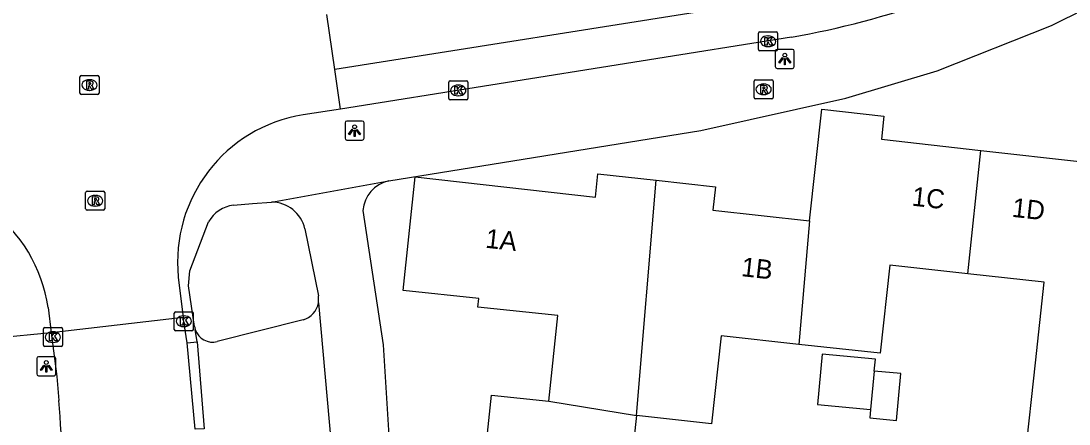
# Model space of a CAD drawing. Extents: x 162026 to 163499, y 387297 to 388169.
# Drawn here: x 162820.9 to 162875.9, y 387574.7 to 387595.8 of the extents above; entities that cross this region are included whole.
import ezdxf

# ---------------------------------------------------------------- set-up
doc = ezdxf.new("R2010")
doc.units = 0
for name, color, linetype in [('IMGEO_Fietspad_gesloten', 7, 'Continuous'), ('IMGEO_Kolk', 7, 'Continuous'), ('IMGEO_Lichtpunt', 7, 'Continuous'), ('IMGEO_Pand', 7, 'Continuous'), ('IMGEO_Pand_nummerreeks', 7, 'Continuous'), ('IMGEO_Rijbaan_lokaal_gesloten', 7, 'Continuous'), ('IMGEO_Rijbaan_lokaal_open', 7, 'Continuous'), ('IMGEO_Rioolput', 7, 'Continuous'), ('IMGEO_Voetpad_open', 7, 'Continuous')]:
    doc.layers.add(name, color=color, linetype=linetype)

msp = doc.modelspace()

# ---------------------------------------------------------------- linework, layer by layer
at = {"layer": 'IMGEO_Fietspad_gesloten'}
msp.add_lwpolyline([(162861.322, 387594.961), (162837.673, 387591.19)], dxfattribs=at)
msp.add_arc((162853.051, 387641.485), 47.253, 280.0804, 298.6677, dxfattribs=at)
at = {"layer": 'IMGEO_Kolk'}
for p, q in [((162859.595, 387594.318), (162859.595, 387595.17)), ((162859.67, 387595.244), (162860.522, 387595.244)), ((162860.596, 387595.17), (162860.596, 387594.318)), ((162860.083, 387595.024), (162860.108, 387595.024)), ((162860.522, 387594.244), (162859.67, 387594.244)), ((162860.106, 387594.464), (162860.081, 387594.464)), ((162843.349, 387591.741), (162843.349, 387592.593)), ((162843.424, 387592.667), (162844.276, 387592.667)), ((162843.837, 387592.447), (162843.862, 387592.447)), ((162844.35, 387592.593), (162844.35, 387591.741)), ((162843.86, 387591.887), (162843.835, 387591.887)), ((162844.276, 387591.667), (162843.424, 387591.667)), ((162828.955, 387579.635), (162828.955, 387580.487)), ((162829.03, 387580.561), (162829.882, 387580.561)), ((162829.443, 387580.341), (162829.468, 387580.341)), ((162829.956, 387580.487), (162829.956, 387579.635)), ((162829.466, 387579.781), (162829.441, 387579.781)), ((162822.092, 387578.805), (162822.092, 387579.657)), ((162822.167, 387579.731), (162823.019, 387579.731)), ((162822.58, 387579.511), (162822.605, 387579.511)), ((162823.093, 387579.657), (162823.093, 387578.805)), ((162829.882, 387579.561), (162829.03, 387579.561)), ((162823.019, 387578.731), (162822.167, 387578.731)), ((162822.603, 387578.951), (162822.578, 387578.951))]:
    msp.add_line(p, q, dxfattribs=at)
for points in [[(162859.595, 387594.318), (162859.595, 387595.17)], [(162859.67, 387595.244), (162860.522, 387595.244)], [(162860.596, 387595.17), (162860.596, 387594.318)], [(162859.916, 387594.944), (162860.039, 387594.944), (162860.039, 387594.793), (162860.169, 387594.944), (162860.333, 387594.944), (162860.187, 387594.793), (162860.34, 387594.544), (162860.188, 387594.544), (162860.103, 387594.708), (162860.039, 387594.641), (162860.039, 387594.544), (162859.916, 387594.544), (162859.916, 387594.944)], [(162860.522, 387594.244), (162859.67, 387594.244)], [(162843.349, 387591.741), (162843.349, 387592.593)], [(162843.424, 387592.667), (162844.276, 387592.667)], [(162844.35, 387592.593), (162844.35, 387591.741)], [(162843.67, 387592.367), (162843.793, 387592.367), (162843.793, 387592.216), (162843.923, 387592.367), (162844.087, 387592.367), (162843.941, 387592.216), (162844.094, 387591.967), (162843.942, 387591.967), (162843.857, 387592.131), (162843.793, 387592.064), (162843.793, 387591.967), (162843.67, 387591.967), (162843.67, 387592.367)], [(162844.276, 387591.667), (162843.424, 387591.667)], [(162828.955, 387579.635), (162828.955, 387580.487)], [(162829.03, 387580.561), (162829.882, 387580.561)], [(162829.956, 387580.487), (162829.956, 387579.635)], [(162829.276, 387580.261), (162829.399, 387580.261), (162829.399, 387580.11), (162829.529, 387580.261), (162829.693, 387580.261), (162829.547, 387580.11), (162829.7, 387579.861), (162829.548, 387579.861), (162829.463, 387580.025), (162829.399, 387579.958), (162829.399, 387579.861), (162829.276, 387579.861), (162829.276, 387580.261)], [(162822.092, 387578.805), (162822.092, 387579.657)], [(162822.167, 387579.731), (162823.019, 387579.731)], [(162822.413, 387579.431), (162822.536, 387579.431), (162822.536, 387579.28), (162822.666, 387579.431), (162822.83, 387579.431), (162822.684, 387579.28), (162822.837, 387579.031), (162822.685, 387579.031), (162822.6, 387579.195), (162822.536, 387579.128), (162822.536, 387579.031), (162822.413, 387579.031), (162822.413, 387579.431)], [(162823.093, 387579.657), (162823.093, 387578.805)], [(162829.882, 387579.561), (162829.03, 387579.561)], [(162823.019, 387578.731), (162822.167, 387578.731)]]:
    msp.add_lwpolyline(points, dxfattribs=at)
for centre, start, end in [((162859.672, 387595.168), 91.552, 178.448), ((162859.672, 387595.168), 91.552, 178.448), ((162860.52, 387595.168), 1.552, 88.448), ((162860.52, 387595.168), 1.552, 88.448), ((162859.672, 387594.32), 181.552, 268.448), ((162859.672, 387594.32), 181.552, 268.448), ((162860.52, 387594.32), 271.552, 358.448), ((162860.52, 387594.32), 271.552, 358.448), ((162843.426, 387592.591), 91.552, 178.448), ((162843.426, 387592.591), 91.552, 178.448), ((162844.274, 387592.591), 1.552, 88.448), ((162844.274, 387592.591), 1.552, 88.448), ((162843.426, 387591.743), 181.552, 268.448), ((162843.426, 387591.743), 181.552, 268.448), ((162844.274, 387591.743), 271.552, 358.448), ((162844.274, 387591.743), 271.552, 358.448), ((162829.032, 387580.485), 91.552, 178.448), ((162829.032, 387580.485), 91.552, 178.448), ((162829.88, 387580.485), 1.552, 88.448), ((162829.88, 387580.485), 1.552, 88.448), ((162822.169, 387579.655), 91.552, 178.448), ((162822.169, 387579.655), 91.552, 178.448), ((162823.017, 387579.655), 1.552, 88.448), ((162823.017, 387579.655), 1.552, 88.448), ((162829.032, 387579.637), 181.552, 268.448), ((162829.032, 387579.637), 181.552, 268.448), ((162829.88, 387579.637), 271.552, 358.448), ((162829.88, 387579.637), 271.552, 358.448), ((162822.169, 387578.807), 181.552, 268.448), ((162822.169, 387578.807), 181.552, 268.448), ((162823.017, 387578.807), 271.552, 358.448), ((162823.017, 387578.807), 271.552, 358.448)]:
    msp.add_arc(centre, 0.0765, start, end, dxfattribs=at)
for centre, major_axis, ratio, start_param, end_param in [((162860.082, 387594.744), (-0.387, 0.002), 0.722429, 4.712389, 7.853982), ((162860.107, 387594.744), (-0.39, 0.002), 0.717154, 1.570796, 4.712389), ((162843.836, 387592.167), (-0.387, 0.002), 0.722429, 4.712389, 7.853982), ((162843.861, 387592.167), (-0.39, 0.002), 0.717154, 1.570796, 4.712389), ((162829.442, 387580.061), (-0.387, 0.002), 0.722429, 4.712389, 7.853982), ((162829.467, 387580.061), (-0.39, 0.002), 0.717154, 1.570796, 4.712389), ((162822.579, 387579.231), (-0.387, 0.002), 0.722429, 4.712389, 7.853982), ((162822.604, 387579.231), (-0.39, 0.002), 0.717154, 1.570796, 4.712389)]:
    msp.add_ellipse(centre, major_axis=major_axis, ratio=ratio, start_param=start_param, end_param=end_param, dxfattribs=at)
at = {"layer": 'IMGEO_Lichtpunt'}
for p, q in [((162860.472, 387594.223), (162860.472, 387593.416)), ((162860.472, 387594.223), (162860.472, 387593.416)), ((162861.374, 387594.318), (162860.566, 387594.318)), ((162861.374, 387594.318), (162860.566, 387594.318)), ((162861.468, 387593.416), (162861.468, 387594.223)), ((162861.468, 387593.416), (162861.468, 387594.223)), ((162860.566, 387593.322), (162861.374, 387593.322)), ((162860.566, 387593.322), (162861.374, 387593.322)), ((162837.914, 387590.464), (162837.914, 387589.657)), ((162837.914, 387590.464), (162837.914, 387589.657)), ((162838.816, 387590.559), (162838.008, 387590.559)), ((162838.816, 387590.559), (162838.008, 387590.559)), ((162838.91, 387589.657), (162838.91, 387590.464)), ((162838.91, 387589.657), (162838.91, 387590.464)), ((162838.008, 387589.563), (162838.816, 387589.563)), ((162838.008, 387589.563), (162838.816, 387589.563)), ((162822.65, 387578.198), (162821.842, 387578.198)), ((162822.65, 387578.198), (162821.842, 387578.198)), ((162821.748, 387578.103), (162821.748, 387577.296)), ((162821.748, 387578.103), (162821.748, 387577.296)), ((162822.744, 387577.296), (162822.744, 387578.103)), ((162822.744, 387577.296), (162822.744, 387578.103)), ((162821.842, 387577.202), (162822.65, 387577.202)), ((162821.842, 387577.202), (162822.65, 387577.202))]:
    msp.add_line(p, q, dxfattribs=at)
for points in [[(162860.846, 387593.887), (162860.885, 387593.859), (162860.697, 387593.597), (162860.659, 387593.624), (162860.846, 387593.887)], [(162860.948, 387593.839), (162860.995, 387593.839), (162860.995, 387593.517), (162860.948, 387593.517), (162860.948, 387593.839)], [(162861.058, 387593.859), (162861.096, 387593.886), (162861.283, 387593.624), (162861.244, 387593.596), (162861.058, 387593.859)], [(162838.288, 387590.128), (162838.327, 387590.1), (162838.139, 387589.838), (162838.101, 387589.865), (162838.288, 387590.128)], [(162838.39, 387590.08), (162838.437, 387590.08), (162838.437, 387589.758), (162838.39, 387589.758), (162838.39, 387590.08)], [(162838.5, 387590.1), (162838.538, 387590.127), (162838.725, 387589.865), (162838.686, 387589.837), (162838.5, 387590.1)], [(162822.122, 387577.767), (162822.161, 387577.739), (162821.973, 387577.477), (162821.935, 387577.504), (162822.122, 387577.767)], [(162822.224, 387577.719), (162822.271, 387577.719), (162822.271, 387577.397), (162822.224, 387577.397), (162822.224, 387577.719)], [(162822.334, 387577.739), (162822.372, 387577.766), (162822.559, 387577.504), (162822.52, 387577.476), (162822.334, 387577.739)]]:
    msp.add_lwpolyline(points, dxfattribs=at)
for centre in [(162860.971, 387594.021), (162838.413, 387590.262), (162822.247, 387577.901)]:
    msp.add_circle(centre, 0.0994, dxfattribs=at)
for centre, start, end in [((162860.566, 387594.223), 90, 180), ((162860.566, 387594.223), 90, 180), ((162861.374, 387594.223), 0, 90), ((162861.374, 387594.223), 0, 90), ((162860.566, 387593.416), 180, 270), ((162860.566, 387593.416), 180, 270), ((162861.374, 387593.416), 270, 0), ((162861.374, 387593.416), 270, 360), ((162838.008, 387590.464), 90, 180), ((162838.008, 387590.464), 90, 180), ((162838.816, 387590.464), 0, 90), ((162838.816, 387590.464), 0, 90), ((162838.008, 387589.657), 180, 270), ((162838.008, 387589.657), 180, 270), ((162838.816, 387589.657), 270, 0), ((162838.816, 387589.657), 270, 360), ((162821.842, 387578.103), 90, 180), ((162821.842, 387578.103), 90, 180), ((162822.65, 387578.103), 0, 90), ((162822.65, 387578.103), 0, 90), ((162821.842, 387577.296), 180, 270), ((162821.842, 387577.296), 180, 270), ((162822.65, 387577.296), 270, 0), ((162822.65, 387577.296), 270, 360)]:
    msp.add_arc(centre, 0.0946, start, end, dxfattribs=at)
at = {"layer": 'IMGEO_Pand'}
for points in [[(162862.258, 387585.331), (162862.911, 387591.188), (162866.171, 387590.825), (162866.035, 387589.603), (162871.258, 387589.021)], [(162871.258, 387589.021), (162876.59, 387588.427), (162876.727, 387589.65), (162879.758, 387589.313)], [(162870.563, 387582.555), (162871.258, 387589.021)], [(162848.596, 387575.865), (162849.071, 387580.362), (162844.872, 387580.806), (162844.921, 387581.262), (162840.957, 387581.68), (162841.587, 387587.631), (162851.038, 387586.578), (162851.175, 387587.8), (162854.227, 387587.46)], [(162853.192, 387575.116), (162854.227, 387587.46)], [(162854.227, 387587.46), (162857.33, 387587.115), (162857.195, 387585.894), (162862.258, 387585.331)], [(162862.258, 387585.331), (162861.71, 387578.849)], [(162870.563, 387582.555), (162866.477, 387582.998), (162865.977, 387578.386), (162861.71, 387578.849)], [(162873.571, 387572.913), (162874.11, 387577.884), (162874.569, 387582.12), (162870.563, 387582.555)], [(162861.71, 387578.849), (162857.626, 387579.292), (162857.128, 387574.689), (162853.192, 387575.116)], [(162865.664, 387577.451), (162865.722, 387578.065), (162862.939, 387578.328), (162862.69, 387575.703), (162865.473, 387575.439)], [(162865.473, 387575.439), (162865.43, 387574.988), (162866.829, 387574.855), (162867.063, 387577.318), (162865.664, 387577.451)], [(162865.664, 387577.451), (162865.473, 387575.439)], [(162844.331, 387564.638), (162840.114, 387565.169), (162840.455, 387568.224), (162844.699, 387567.751), (162845.24, 387572.871), (162845.59, 387576.183), (162848.596, 387575.865)], [(162848.596, 387575.865), (162853.192, 387575.116)], [(162853.192, 387575.116), (162852.432, 387568.098), (162856.912, 387567.612)]]:
    msp.add_lwpolyline(points, dxfattribs=at)
at = {"layer": 'IMGEO_Rijbaan_lokaal_gesloten'}
msp.add_lwpolyline([(162862.356, 387597.319), (162858.365, 387596.588), (162837.373, 387593.264)], dxfattribs=at)
at = {"layer": 'IMGEO_Rijbaan_lokaal_open'}
for points in [[(162837.373, 387593.264), (162836.957, 387596.145)], [(162837.673, 387591.19), (162837.373, 387593.264)], [(162837.673, 387591.19), (162835.708, 387590.89)], [(162829.166, 387582.382), (162829.431, 387580.262)], [(162822.343, 387580.784), (162822.501, 387579.462)], [(162829.431, 387580.262), (162822.501, 387579.462)], [(162829.641, 387578.929), (162829.431, 387580.262)], [(162822.501, 387579.462), (162822.79, 387577.164), (162822.895, 387575.901)], [(162830.054, 387574.402), (162829.641, 387578.929)]]:
    msp.add_lwpolyline(points, dxfattribs=at)
for centre, radius, start, end in [((162836.955, 387583.162), 7.828, 99.1677, 185.7172), ((162814.55, 387579.631), 7.878, 8.4132, 98.6476), ((162772.484, 387571.218), 50.628, 357.6654, 5.307)]:
    msp.add_arc(centre, radius, start, end, dxfattribs=at)
at = {"layer": 'IMGEO_Rioolput'}
for p, q in [((162824.011, 387592.026), (162824.011, 387592.878)), ((162824.086, 387592.952), (162824.938, 387592.952)), ((162824.499, 387592.732), (162824.524, 387592.732)), ((162825.012, 387592.878), (162825.012, 387592.026)), ((162859.361, 387591.799), (162859.361, 387592.651)), ((162859.436, 387592.725), (162860.288, 387592.725)), ((162859.849, 387592.505), (162859.874, 387592.505)), ((162860.362, 387592.651), (162860.362, 387591.799)), ((162824.938, 387591.952), (162824.086, 387591.952)), ((162824.522, 387592.172), (162824.497, 387592.172)), ((162859.872, 387591.945), (162859.847, 387591.945)), ((162860.288, 387591.725), (162859.436, 387591.725)), ((162824.31, 387585.954), (162824.31, 387586.806)), ((162824.385, 387586.88), (162825.237, 387586.88)), ((162824.798, 387586.66), (162824.823, 387586.66)), ((162825.311, 387586.806), (162825.311, 387585.954)), ((162825.237, 387585.88), (162824.385, 387585.88)), ((162824.821, 387586.1), (162824.796, 387586.1))]:
    msp.add_line(p, q, dxfattribs=at)
for points in [[(162824.011, 387592.026), (162824.011, 387592.878)], [(162824.086, 387592.952), (162824.938, 387592.952)], [(162824.6, 387592.65), (162824.348, 387592.652), (162824.348, 387592.252)], [(162824.526, 387592.571), (162824.472, 387592.571), (162824.472, 387592.49)], [(162824.472, 387592.49), (162824.524, 387592.49)], [(162825.012, 387592.878), (162825.012, 387592.026)], [(162859.361, 387591.799), (162859.361, 387592.651)], [(162859.436, 387592.725), (162860.288, 387592.725)], [(162859.95, 387592.423), (162859.698, 387592.425), (162859.698, 387592.025)], [(162860.362, 387592.651), (162860.362, 387591.799)], [(162824.938, 387591.952), (162824.086, 387591.952)], [(162824.348, 387592.252), (162824.472, 387592.252), (162824.472, 387592.414), (162824.483, 387592.414)], [(162824.53, 387592.385), (162824.601, 387592.252), (162824.741, 387592.252), (162824.676, 387592.378)], [(162859.698, 387592.025), (162859.822, 387592.025), (162859.822, 387592.187), (162859.833, 387592.187)], [(162859.876, 387592.344), (162859.822, 387592.344), (162859.822, 387592.263)], [(162859.822, 387592.263), (162859.874, 387592.263)], [(162859.88, 387592.158), (162859.951, 387592.025), (162860.091, 387592.025), (162860.026, 387592.151)], [(162860.288, 387591.725), (162859.436, 387591.725)], [(162824.31, 387585.954), (162824.31, 387586.806)], [(162824.385, 387586.88), (162825.237, 387586.88)], [(162824.899, 387586.578), (162824.647, 387586.58), (162824.647, 387586.18)], [(162824.825, 387586.499), (162824.771, 387586.499), (162824.771, 387586.418)], [(162824.771, 387586.418), (162824.823, 387586.418)], [(162825.311, 387586.806), (162825.311, 387585.954)], [(162825.237, 387585.88), (162824.385, 387585.88)], [(162824.647, 387586.18), (162824.771, 387586.18), (162824.771, 387586.342), (162824.782, 387586.342)], [(162824.829, 387586.313), (162824.9, 387586.18), (162825.04, 387586.18), (162824.975, 387586.306)]]:
    msp.add_lwpolyline(points, dxfattribs=at)
for centre, radius, start, end in [((162824.088, 387592.876), 0.0765, 91.552, 178.448), ((162824.088, 387592.876), 0.0765, 91.552, 178.448), ((162824.508, 387592.679), 0.19, 274.7715, 282.9687), ((162824.532, 387592.475), 0.0964, 77.0061, 93.1865), ((162824.546, 387592.532), 0.0378, 276.6634, 79.6772), ((162824.599, 387592.54), 0.109, 350.3612, 89.416), ((162824.597, 387592.54), 0.112, 277.5842, 350.9817), ((162824.581, 387592.325), 0.108, 29.5134, 73.7905), ((162824.936, 387592.876), 0.0765, 1.552, 88.448), ((162824.936, 387592.876), 0.0765, 1.552, 88.448), ((162859.438, 387592.649), 0.0765, 91.552, 178.448), ((162859.438, 387592.649), 0.0765, 91.552, 178.448), ((162859.949, 387592.313), 0.109, 350.3612, 89.416), ((162860.286, 387592.649), 0.0765, 1.552, 88.448), ((162860.286, 387592.649), 0.0765, 1.552, 88.448), ((162824.088, 387592.028), 0.0765, 181.552, 268.448), ((162824.088, 387592.028), 0.0765, 181.552, 268.448), ((162824.482, 387592.361), 0.0533, 26.0293, 88.6989), ((162824.936, 387592.028), 0.0765, 271.552, 358.448), ((162824.936, 387592.028), 0.0765, 271.552, 358.448), ((162859.832, 387592.134), 0.0533, 26.0293, 88.6989), ((162859.858, 387592.452), 0.19, 274.7715, 282.9687), ((162859.882, 387592.248), 0.0964, 77.0061, 93.1865), ((162859.896, 387592.305), 0.0378, 276.6634, 79.6772), ((162859.947, 387592.313), 0.112, 277.5842, 350.9817), ((162859.931, 387592.098), 0.108, 29.5134, 73.7905), ((162859.438, 387591.801), 0.0765, 181.552, 268.448), ((162859.438, 387591.801), 0.0765, 181.552, 268.448), ((162860.286, 387591.801), 0.0765, 271.552, 358.448), ((162860.286, 387591.801), 0.0765, 271.552, 358.448), ((162824.387, 387586.804), 0.0765, 91.552, 178.448), ((162824.387, 387586.804), 0.0765, 91.552, 178.448), ((162824.807, 387586.607), 0.19, 274.7715, 282.9687), ((162824.831, 387586.403), 0.0964, 77.0061, 93.1865), ((162824.845, 387586.46), 0.0378, 276.6634, 79.6772), ((162824.898, 387586.468), 0.109, 350.3612, 89.416), ((162824.896, 387586.468), 0.112, 277.5842, 350.9817), ((162825.235, 387586.804), 0.0765, 1.552, 88.448), ((162825.235, 387586.804), 0.0765, 1.552, 88.448), ((162824.387, 387585.956), 0.0765, 181.552, 268.448), ((162824.387, 387585.956), 0.0765, 181.552, 268.448), ((162824.781, 387586.289), 0.0533, 26.0293, 88.6989), ((162824.88, 387586.253), 0.108, 29.5134, 73.7905), ((162825.235, 387585.956), 0.0765, 271.552, 358.448), ((162825.235, 387585.956), 0.0765, 271.552, 358.448)]:
    msp.add_arc(centre, radius, start, end, dxfattribs=at)
for centre, major_axis, ratio, start_param, end_param in [((162824.498, 387592.452), (-0.387, 0.002), 0.722429, 4.712389, 7.853982), ((162824.523, 387592.452), (-0.39, 0.002), 0.717154, 1.570796, 4.712389), ((162859.848, 387592.225), (-0.387, 0.002), 0.722429, 4.712389, 7.853982), ((162859.873, 387592.225), (-0.39, 0.002), 0.717154, 1.570796, 4.712389), ((162824.797, 387586.38), (-0.387, 0.002), 0.722429, 4.712389, 7.853982), ((162824.822, 387586.38), (-0.39, 0.002), 0.717154, 1.570796, 4.712389)]:
    msp.add_ellipse(centre, major_axis=major_axis, ratio=ratio, start_param=start_param, end_param=end_param, dxfattribs=at)
at = {"layer": 'IMGEO_Voetpad_open'}
for points in [[(162840.199, 387587.429), (162856.563, 387590.064), (162864.169, 387591.759), (162868.954, 387593.201), (162874.962, 387595.569), (162880.329, 387598.24), (162881.441, 387598.856), (162882.753, 387599.444), (162884.112, 387599.913), (162885.507, 387600.258), (162886.928, 387600.477), (162888.362, 387600.569)], [(162834.05, 387586.315), (162840.199, 387587.429)], [(162832.063, 387586.145), (162833.061, 387586.236), (162834.05, 387586.315)], [(162838.848, 387585.875), (162839.905, 387578.825), (162840.228, 387573.789), (162840.291, 387570.808), (162840.027, 387565.273), (162839.229, 387556.632), (162838.946, 387553.896)], [(162830.022, 387579.784), (162829.702, 387581.915), (162829.778, 387582.712), (162830.755, 387585.283)], [(162835.81, 387584.916), (162836.511, 387581.39)], [(162836.514, 387581.03), (162837.203, 387573.43)], [(162835.707, 387580.143), (162831.214, 387578.994)], [(162822.501, 387579.462), (162819.594, 387579.17)], [(162830.153, 387578.986), (162830.059, 387579.626)], [(162829.641, 387578.929), (162830.153, 387578.986)], [(162830.153, 387578.986), (162830.523, 387574.427), (162830.054, 387574.402)]]:
    msp.add_lwpolyline(points, dxfattribs=at)
for centre, radius, start, end in [((162840.586, 387585.729), 1.744, 102.8106, 175.184), ((162832.242, 387584.449), 1.705, 96.0401, 150.7313), ((162834.019, 387584.469), 1.846, 14.0036, 89.035), ((162835.439, 387581.198), 1.088, 284.2762, 351.1314), ((162835.475, 387581.201), 1.053, 350.6348, 10.3201), ((162830.92, 387579.911), 0.907, 188.0483, 198.3114), ((162830.973, 387579.924), 0.961, 198.0863, 284.54)]:
    msp.add_arc(centre, radius, start, end, dxfattribs=at)

# ---------------------------------------------------------------- texts
at = {"layer": 'IMGEO_Pand_nummerreeks'}
for s, rotation, p in [('1C', 353.6425, (162867.6, 387586.129)), ('1D', 353.6425, (162872.852, 387585.544)), ('1A', 353.6425, (162845.24, 387583.924)), ('1B', 353.6548, (162858.655, 387582.432))]:
    msp.add_text(s, height=1, rotation=rotation, dxfattribs=at).set_placement(p)

doc.saveas('drawing.dxf')
